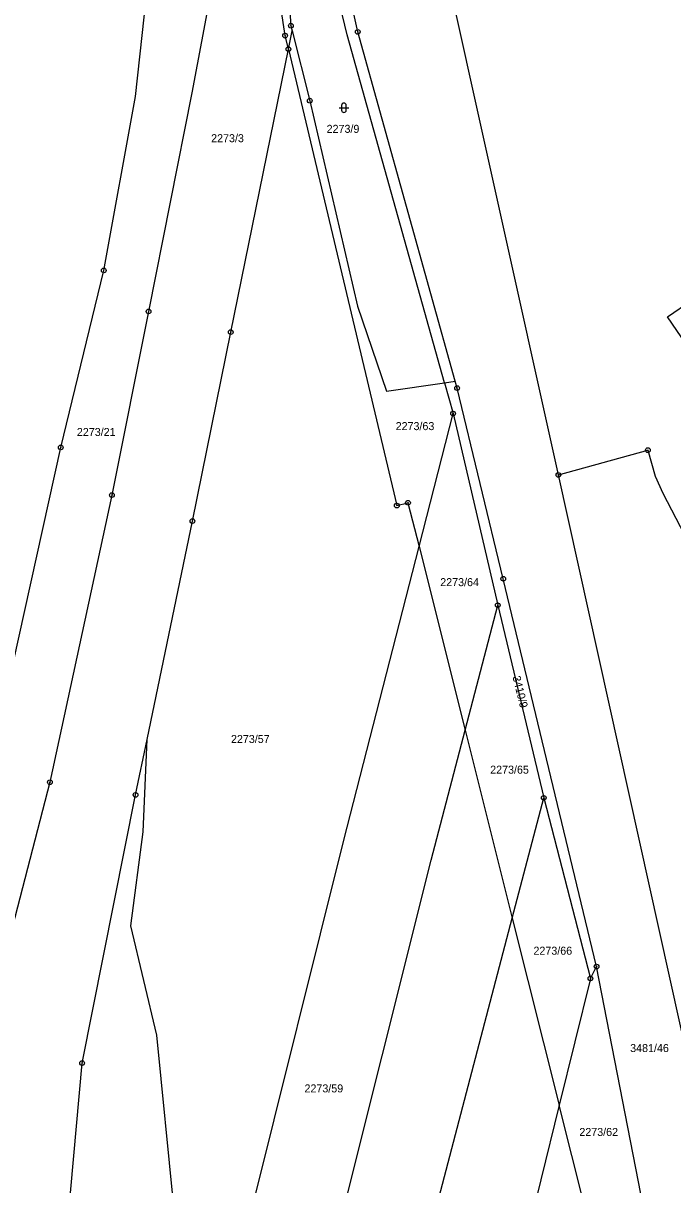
# Model space of a CAD drawing. Extents: x -733394 to -722299, y -1082822 to -1075049.
# Drawn here: x -728720.1 to -728582.2, y -1080478.4 to -1080231.7 of the extents above; entities that cross this region are included whole.
import ezdxf

# ---------------------------------------------------------------- set-up
doc = ezdxf.new("R2010")
doc.units = 0
for name, color, linetype in [('Hranice parcel', 7, 'Continuous'), ('Parcelní čísla', 7, 'Continuous'), ('Značky bodu BP', 7, 'Continuous'), ('Značky kultur', 7, 'Continuous')]:
    doc.layers.add(name, color=color, linetype=linetype)

msp = doc.modelspace()

# ---------------------------------------------------------------- linework, layer by layer
at = {"layer": 'Hranice parcel'}
for p, q in [((-728663.81, -1080237.2), (-728663.02, -1080233.3)), ((-728630.66, -1080308.05), (-728628.39, -1080307.72)), ((-728630.66, -1080308.05), (-728628.83, -1080314.6)), ((-728636.07, -1080342.85), (-728628.83, -1080314.6)), ((-728628.83, -1080314.6), (-728619.35, -1080355.28)), ((-728636.07, -1080342.85), (-728626.29, -1080381.81)), ((-728626.29, -1080381.81), (-728619.35, -1080355.28)), ((-728619.35, -1080355.28), (-728609.58, -1080396.21)), ((-728626.29, -1080381.81), (-728616.26, -1080421.74)), ((-728616.26, -1080421.74), (-728609.58, -1080396.21)), ((-728609.58, -1080396.21), (-728599.65, -1080434.53)), ((-728616.26, -1080421.74), (-728606.28, -1080461.49)), ((-728599.65, -1080434.53), (-728598.35, -1080432.04)), ((-728599.65, -1080434.53), (-728606.28, -1080461.49))]:
    msp.add_line(p, q, dxfattribs=at)
for points in [[(-728630.66, -1080308.05), (-728651.31, -1080234.15), (-728658.68, -1080203.61), (-728659.58, -1080200.04), (-728667.56, -1080161.51), (-728684.06, -1080091.71), (-728696.41, -1080065.56)], [(-728663.81, -1080237.2), (-728664.51, -1080234.33), (-728672.47, -1080181.92), (-728674.93, -1080182.25), (-728681.21, -1080150.12), (-728690.16, -1080152.15)], [(-728728.7, -1080396.49), (-728712.16, -1080321.77), (-728703.02, -1080284.2), (-728696.32, -1080247.23), (-728692.56, -1080212.86), (-728688.89, -1080213.62), (-728689.04, -1080210.85)], [(-728680.04, -1080208.98), (-728681.12, -1080229.58), (-728684.34, -1080246.5), (-728693.5, -1080292.91), (-728701.3, -1080331.89), (-728714.47, -1080392.88), (-728727.79, -1080444.04)], [(-728606.47, -1080327.62), (-728632.47, -1080210.23), (-728632.56, -1080209.85)], [(-728628.39, -1080307.72), (-728649.09, -1080233.53), (-728653.27, -1080214.63)], [(-728663.75, -1080226.11), (-728663.29, -1080232.22), (-728663.02, -1080233.3)], [(-728663.02, -1080233.3), (-728659.27, -1080248.14), (-728649.16, -1080291.81), (-728642.99, -1080309.84), (-728630.66, -1080308.05)], [(-728693.84, -1080383.83), (-728684.19, -1080337.42), (-728676.06, -1080297.29), (-728663.81, -1080237.2)], [(-728663.81, -1080237.2), (-728640.78, -1080334.14), (-728638.41, -1080333.53), (-728636.07, -1080342.85)], [(-728536.67, -1080362.24), (-728583.32, -1080294.07), (-728557.44, -1080276.36), (-728553.39, -1080273.16)], [(-728598.35, -1080432.04), (-728618.17, -1080349.68), (-728627.98, -1080309.17), (-728628.39, -1080307.72)], [(-728606.47, -1080327.62), (-728587.46, -1080322.36), (-728585.94, -1080327.86), (-728584.26, -1080331.48), (-728579.68, -1080340.36), (-728546.77, -1080407.46), (-728538.68, -1080427.18), (-728536.13, -1080433.62), (-728524.07, -1080469.89), (-728521.21, -1080482.3), (-728533.5, -1080485.74), (-728532.42, -1080489.23), (-728531.07, -1080491.66), (-728526.27, -1080495.2), (-728521.77, -1080497.14), (-728517.88, -1080497.82), (-728494.5, -1080492.88), (-728505.56, -1080456.64), (-728520.07, -1080416.72), (-728539.36, -1080378.78), (-728546.12, -1080370.11), (-728540.3, -1080365.94)], [(-728563.28, -1080520.68), (-728567.8, -1080502.17), (-728606.47, -1080327.62)], [(-728671.77, -1080484.46), (-728652.05, -1080405.16), (-728636.07, -1080342.85)], [(-728669.57, -1080708.27), (-728671.29, -1080700.06), (-728686.24, -1080630.12), (-728699.13, -1080571.59), (-728709.44, -1080522.68), (-728711.26, -1080492.66), (-728707.62, -1080452.52), (-728696.28, -1080395.56), (-728693.84, -1080383.83)], [(-728680.27, -1080516.74), (-728688.42, -1080498.18), (-728688.13, -1080482.97), (-728691.78, -1080446.61), (-728697.31, -1080423.39), (-728694.69, -1080403.42), (-728693.84, -1080383.83)], [(-728654.28, -1080492.55), (-728633.51, -1080409.41), (-728626.29, -1080381.81)], [(-728658.93, -1080584.46), (-728636.86, -1080500.41), (-728616.26, -1080421.74)], [(-728564.4, -1080623.37), (-728561.03, -1080608.13), (-728577.89, -1080534.84), (-728580.59, -1080523.1), (-728598.35, -1080432.04)], [(-728606.28, -1080461.49), (-728617.97, -1080509), (-728639.45, -1080589.39), (-728653.45, -1080658.89)], [(-728564.4, -1080623.37), (-728564.8, -1080611.33), (-728590.04, -1080526.15), (-728606.28, -1080461.49)]]:
    msp.add_lwpolyline(points, dxfattribs=at)
at = {"layer": 'Značky bodu BP'}
for centre, radius in [((-728663.29, -1080232.22), 0.5), ((-728663.29, -1080232.22), 0.0303), ((-728649.09, -1080233.53), 0.5), ((-728649.09, -1080233.53), 0.0303), ((-728664.51, -1080234.33), 0.5), ((-728664.51, -1080234.33), 0.0303), ((-728663.81, -1080237.2), 0.5), ((-728663.81, -1080237.2), 0.0303), ((-728659.27, -1080248.14), 0.5), ((-728659.27, -1080248.14), 0.0303), ((-728703.02, -1080284.2), 0.5), ((-728703.02, -1080284.2), 0.0303), ((-728693.5, -1080292.91), 0.5), ((-728693.5, -1080292.91), 0.0303), ((-728676.06, -1080297.29), 0.5), ((-728676.06, -1080297.29), 0.0303), ((-728627.98, -1080309.17), 0.5), ((-728627.98, -1080309.17), 0.0303), ((-728628.83, -1080314.6), 0.5), ((-728628.83, -1080314.6), 0.0303), ((-728712.16, -1080321.77), 0.5), ((-728712.16, -1080321.77), 0.0303), ((-728587.46, -1080322.36), 0.5), ((-728587.46, -1080322.36), 0.0303), ((-728606.47, -1080327.62), 0.5), ((-728606.47, -1080327.62), 0.0303), ((-728701.3, -1080331.89), 0.5), ((-728701.3, -1080331.89), 0.0303), ((-728640.78, -1080334.14), 0.5), ((-728640.78, -1080334.14), 0.0303), ((-728638.41, -1080333.53), 0.5), ((-728638.41, -1080333.53), 0.0303), ((-728684.19, -1080337.42), 0.5), ((-728684.19, -1080337.42), 0.0303), ((-728618.17, -1080349.68), 0.5), ((-728618.17, -1080349.68), 0.0303), ((-728619.35, -1080355.28), 0.5), ((-728619.35, -1080355.28), 0.0303), ((-728714.47, -1080392.88), 0.5), ((-728714.47, -1080392.88), 0.0303), ((-728696.28, -1080395.56), 0.5), ((-728696.28, -1080395.56), 0.0303), ((-728609.58, -1080396.21), 0.5), ((-728609.58, -1080396.21), 0.0303), ((-728598.35, -1080432.04), 0.5), ((-728598.35, -1080432.04), 0.0303), ((-728599.65, -1080434.53), 0.5), ((-728599.65, -1080434.53), 0.0303), ((-728707.62, -1080452.52), 0.5), ((-728707.62, -1080452.52), 0.0303)]:
    msp.add_circle(centre, radius, dxfattribs=at)
at = {"layer": 'Značky kultur'}
for p, q in [((-728653.01, -1080249.64), (-728651.01, -1080249.64)), ((-728652.51, -1080249.14), (-728652.51, -1080250.14)), ((-728651.51, -1080250.14), (-728651.51, -1080249.14))]:
    msp.add_line(p, q, dxfattribs=at)
for centre, start, end in [((-728652.01, -1080249.14), 0, 180), ((-728652.01, -1080250.14), 180, 359.9879)]:
    msp.add_arc(centre, 0.5, start, end, dxfattribs=at)

# ---------------------------------------------------------------- texts
at = {"layer": 'Parcelní čísla'}
for s, p in [('2273/9', (-728655.69, -1080254.97)), ('2273/3', (-728680.22, -1080256.96)), ('2273/63', (-728641.03, -1080318.1)), ('2273/21', (-728708.74, -1080319.35)), ('2273/64', (-728631.56, -1080351.24)), ('2273/57', (-728676.01, -1080384.55)), ('2273/65', (-728620.95, -1080391.06)), ('2273/66', (-728611.76, -1080429.51)), ('3481/46', (-728591.22, -1080450.18)), ('2273/59', (-728660.39, -1080458.75)), ('2273/62', (-728602.01, -1080468))]:
    msp.add_text(s, height=1.7, dxfattribs=at).set_placement(p)
msp.add_text('3410/9', height=1.7, rotation=284, dxfattribs=at).set_placement((-728616.23, -1080370.5))

doc.saveas('drawing.dxf')
